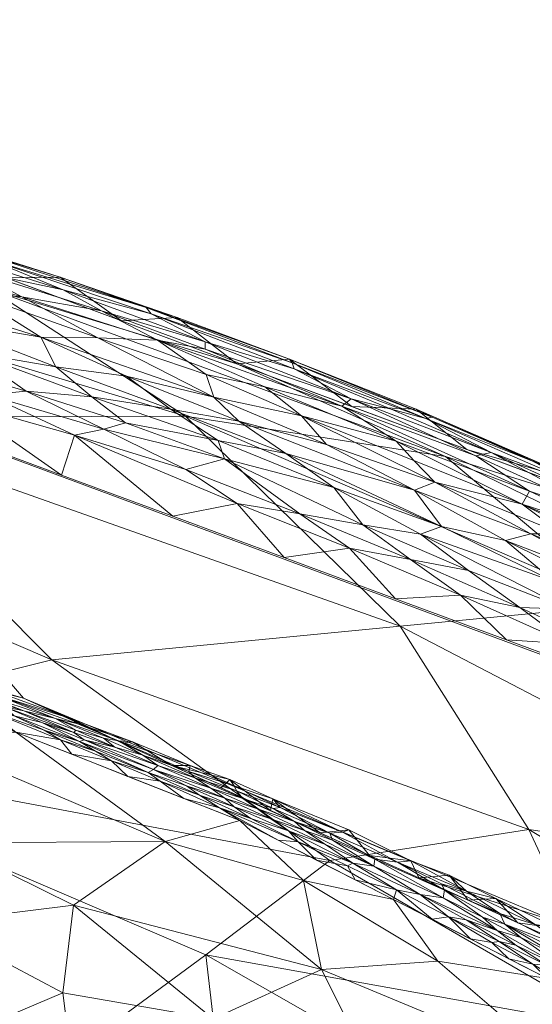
# Model space of a CAD drawing. Header units: millimetres. Extents: x -250 to 250, y 0 to 455.
# Tile 427 of 436: x 83 to 109, y 406 to 454. Entities that reach past the tile are written whole.
import ezdxf

# ---------------------------------------------------------------- set-up
doc = ezdxf.new("R2010")
doc.units = ezdxf.units.MM
doc.layers.add('A-GENM', color=13, linetype='Continuous')

# ---------------------------------------------------------------- blocks, each defined once
blk = doc.blocks.new('MODEL_CYT020I0-1CAAULS00 - MODEL_CYT020I0-1CAAULS00-451886-Preview')
at = {"layer": 'A-GENM', "lineweight": 9}
mesh = blk.add_polyface(dxfattribs=at)
corners = [(241.311, -239.972), (238.716, -193.236), (225.541, -148.337), (202.644, -107.541), (171.531, -72.61), (133.985, -44.705), (91.793, -24.487), (46.621, -12.28), (0, -8.186), (-46.621, -12.28), (-91.793, -24.488), (-133.985, -44.705), (-171.531, -72.61), (-202.644, -107.541), (-225.541, -148.337), (-238.716, -193.236), (-241.311, -239.972), (-233.019, -285.803), (-214.52, -328.533), (-187.187, -366.218), (-152.693, -397.479), (-112.784, -421.45), (-69.13, -437.641), (-23.285, -445.804), (23.285, -445.804), (69.13, -437.641), (112.784, -421.45), (152.693, -397.479), (187.187, -366.218), (214.521, -328.533), (233.019, -285.803), (-157.408, -378.77), (-175.221, -361.913), (-190.994, -343.134), (-204.438, -322.625), (-215.278, -300.628), (-223.27, -277.444), (-228.218, -253.426), (-229.996, -228.968), (-228.555, -204.488), (-223.934, -180.405), (-216.253, -157.117), (-205.701, -134.981), (-192.524, -114.312), (-175.889, -94.163), (-156.924, -76.188), (-135.982, -60.561), (-113.404, -47.405), (-89.518, -36.805), (-64.636, -28.817), (-39.056, -23.475), (-13.063, -20.8), (13.067, -20.8), (39.06, -23.476), (64.638, -28.817), (89.517, -36.805), (113.401, -47.404), (135.978, -60.559), (156.921, -76.185), (175.886, -94.16), (192.524, -114.312), (205.701, -134.981), (216.253, -157.117), (223.934, -180.405), (228.555, -204.488), (229.996, -228.968), (228.218, -253.426), (223.27, -277.444), (215.278, -300.628), (204.438, -322.625), (190.994, -343.134), (175.221, -361.913), (157.408, -378.77), (134.599, -395.71), (109.883, -409.722), (83.675, -420.7), (56.374, -428.579), (28.359, -433.318), (0, -434.9), (-28.359, -433.318), (-56.374, -428.579), (-83.675, -420.7), (-109.883, -409.722), (-134.599, -395.71)]
mesh.append_faces([[corners[k] for k in face] for face in [(34, 18, 33), (32, 19, 31), (38, 16, 37), (43, 13, 42), (45, 12, 44), (48, 10, 47), (50, 9, 49), (77, 24, 76), (71, 28, 70), (53, 7, 52), (62, 2, 61), (58, 4, 57), (60, 3, 59)]], dxfattribs={"vtx0": -1, "vtx1": -1})
mesh.append_faces([[corners[k] for k in face] for face in [(18, 34, 35), (19, 32, 33, 18), (37, 16, 17, 36), (23, 79, 80), (20, 83, 31, 19), (83, 20, 21, 82), (40, 14, 15, 39), (14, 40, 41), (42, 13, 14, 41), (13, 43, 44, 12), (12, 45, 46, 11), (11, 46, 47, 10), (10, 48, 49, 9), (9, 50, 51, 8), (25, 75, 76, 24), (75, 25, 26, 74), (28, 71, 72), (29, 69, 70, 28), (0, 65, 66, 30), (65, 0, 1, 64), (6, 54, 55), (5, 56, 57, 4), (6, 55, 56, 5), (52, 7, 8, 51), (7, 53, 54, 6), (2, 62, 63, 1), (1, 63, 64), (4, 58, 59, 3), (3, 60, 61, 2)]], dxfattribs={"vtx0": -1, "vtx2": -1})
mesh.append_faces([[corners[k] for k in face] for face in [(67, 68, 30), (66, 67, 30), (77, 78, 24)]], dxfattribs={"vtx1": -1, "vtx2": -1})
mesh.append_faces([[corners[k] for k in face] for face in [(35, 36, 17, 18), (80, 81, 22, 23), (78, 79, 23, 24), (81, 82, 21, 22), (38, 39, 15, 16), (72, 73, 27, 28), (73, 74, 26, 27), (68, 69, 29, 30)]], dxfattribs={"vtx1": -1, "vtx3": -1})
mesh = blk.add_polyface(dxfattribs=at)
corners = [(-79.122, -409.683, -41.769), (-80.461, -404.08, -49.732), (-85.598, -406.252, -42.544), (-118.242, -378.871, -51.835), (-123.897, -385.774, -36.521), (-112.642, -386.924, -47.182), (-103.989, -407.817, -18.788), (-97.396, -411.767, -17.167), (-98.287, -407.41, -28.006), (-91.149, -384.542, -67.165), (-94.002, -376.868, -73.268), (-100.567, -383.334, -61.881), (-101.818, -410.834, -10.001), (-90.609, -413.678, -21.746), (-94.271, -414.702, -10.001), (-83.288, -419.034, -10.001), (-109.87, -379.42, -58.821), (-110.287, -402.43, -23.442), (-101.416, -401.146, -36.847), (-110.08, -398.958, -31.119), (-108.61, -395.162, -39.33), (-84.78, -392.25, -62.495), (-94.827, -391.099, -57.012), (-100.635, -394.413, -48.012), (-82.132, -373.015, -83.815), (-81.948, -381.264, -76.085), (-76.81, -375.384, -84.341), (-117.625, -391.958, -34.364), (-75.221, -389.582, -71.006), (-86.277, -400.82, -50.365), (-81.211, -397.992, -57.632), (-92.978, -404.981, -38.36), (-87.564, -370.938, -82.74), (-105.395, -388.459, -51.848), (-86.118, -410.562, -34.274), (-79.916, -413.604, -33.696), (-79.424, -418.428, -21.971), (-122.359, -394.079, -23.902), (-115.856, -397.874, -25.609), (-109.365, -406.966, -10), (-117.016, -402.136, -10), (-119.249, -398.912, -17.399), (-111.005, -370.365, -67.386), (-92.257, -397.942, -49.947), (-105.013, -373.725, -68.715), (-98.298, -370.464, -76.599)]
mesh.append_faces([[corners[k] for k in face] for face in [(39, 17, 40), (14, 7, 12)]], dxfattribs={"vtx0": -1, "vtx1": -1})
mesh.append_faces([[corners[k] for k in face] for face in [(0, 1, 2), (3, 4, 5), (6, 7, 8), (9, 10, 11), (7, 6, 12), (3, 5, 16), (17, 18, 19), (19, 18, 20), (21, 9, 22), (18, 23, 20), (24, 25, 26), (27, 5, 4), (21, 28, 25), (9, 21, 25), (29, 1, 30), (18, 8, 31), (32, 9, 25), (33, 22, 11), (31, 34, 2), (13, 34, 8), (35, 13, 36), (37, 38, 27), (41, 38, 37), (40, 17, 41), (38, 41, 17), (17, 19, 38), (19, 27, 38), (27, 20, 5), (33, 20, 23), (3, 16, 42), (18, 17, 8), (27, 19, 20), (31, 8, 34), (23, 18, 43), (22, 23, 43), (23, 22, 33), (29, 2, 1), (43, 18, 31), (33, 16, 5), (13, 15, 36), (6, 17, 39), (13, 7, 14), (17, 6, 8), (30, 28, 21), (21, 22, 43), (11, 22, 9), (11, 44, 16), (8, 7, 13), (29, 21, 43), (21, 29, 30), (31, 29, 43), (31, 2, 29), (34, 35, 0), (34, 0, 2), (13, 35, 34), (11, 10, 45), (9, 32, 10), (16, 33, 11), (20, 33, 5)]], dxfattribs={"vtx0": -1, "vtx1": -1, "vtx2": -1})
mesh.append_faces([[corners[k] for k in face] for face in [(13, 14, 15), (6, 39, 12)]], dxfattribs={"vtx0": -1, "vtx2": -1})
mesh = blk.add_polyface(dxfattribs=at)
corners = [(-68.622, -405.302, -93.146), (-43.703, -414.837, -89.022), (-68.464, -418.45, -77.081), (-85.06, -422.574, -63.062), (-67.586, -430.078, -59.43), (-73.22, -434.443, -47.735), (-58.592, -397.831, -103.875), (-41.732, -404.042, -101.369), (-47.187, -448.912, -22.142), (-64.497, -445.998, -18.517), (-66.905, -441.908, -32.704), (-45.971, -386.653, -116.853), (-85.085, -402.583, -89.949), (-78.125, -395.628, -100.059), (-29.869, -411.311, -95.525), (-59.921, -382.269, -117.594), (-41.044, -370.832, -130.087), (-24.097, -453.941, -8.651), (-47.82, -449.714, -8.643), (-24.535, -448.64, -34.427), (-45.57, -443.554, -41.043), (-48.06, -434.792, -58.909), (-30.064, -438.01, -57.951), (-42.612, -424.86, -76.287), (-79.363, -370.816, -121.334), (-71.109, -387.863, -109.742), (-84.898, -380.002, -112.067), (-81.962, -440.766, -20.339), (-91.606, -434.523, -31.956), (-71.543, -445.487, -8.634)]
mesh.append_faces([[corners[k] for k in face] for face in [(29, 9, 18)]], dxfattribs={"vtx0": -1, "vtx1": -1})
mesh.append_faces([[corners[k] for k in face] for face in [(0, 1, 2), (3, 4, 5), (6, 7, 0), (8, 9, 10), (11, 7, 6), (12, 13, 0), (7, 14, 1), (15, 11, 6), (11, 15, 16), (19, 8, 20), (20, 21, 22), (5, 21, 20), (4, 2, 23), (10, 5, 20), (4, 23, 21), (24, 25, 26), (26, 25, 13), (23, 22, 21), (2, 1, 23), (0, 7, 1), (10, 9, 27), (10, 27, 28), (9, 29, 27), (5, 10, 28), (8, 10, 20), (2, 12, 0), (13, 25, 6), (13, 6, 0), (6, 25, 15), (24, 15, 25), (2, 4, 3), (21, 5, 4), (18, 9, 8)]], dxfattribs={"vtx0": -1, "vtx1": -1, "vtx2": -1})
mesh.append_faces([[corners[k] for k in face] for face in [(8, 17, 18)]], dxfattribs={"vtx0": -1, "vtx2": -1})
mesh = blk.add_polyface(dxfattribs=at)
corners = [(-157.408, -378.77), (-134.599, -395.71), (-109.883, -409.722), (-83.675, -420.7), (-56.374, -428.579), (-28.359, -433.318), (0, -434.9), (0, -434.9, -7), (-42.435, -431.342, -7), (-83.672, -420.701, -7), (-122.449, -403.092, -7), (-157.408, -378.77, -7), (-157.408, -378.77, -3.5), (-134.093, -394.99, -7), (-12.927, -434.179), (-21.218, -433.121, -7), (-42.367, -430.949), (-63.053, -426.022, -7), (-103.06, -411.897, -7)]
mesh.append_faces([[corners[k] for k in face] for face in [(4, 17, 3), (16, 8, 4), (15, 14, 7), (18, 3, 9), (13, 1, 10), (9, 3, 17)]], dxfattribs={"vtx0": -1, "vtx1": -1})
mesh.append_faces([[corners[k] for k in face] for face in [(12, 1, 13)]], dxfattribs={"vtx0": -1, "vtx1": -1, "vtx2": -1})
mesh.append_faces([[corners[k] for k in face] for face in [(15, 5, 14), (5, 15, 8), (4, 8, 17), (18, 2, 3)]], dxfattribs={"vtx0": -1, "vtx2": -1})
mesh.append_faces([[corners[k] for k in face] for face in [(0, 1, 12)]], dxfattribs={"vtx1": -1})
mesh.append_faces([[corners[k] for k in face] for face in [(16, 5, 8), (18, 10, 2), (1, 2, 10)]], dxfattribs={"vtx1": -1, "vtx2": -1})
mesh.append_faces([[corners[k] for k in face] for face in [(14, 6, 7), (13, 11, 12)]], dxfattribs={"vtx2": -1})
mesh = blk.add_polyface(dxfattribs=at)
corners = [(-81.962, -440.766, -20.339), (-94.127, -437.084, -8.621), (-104.358, -432.532, -20.348), (-108.457, -414.266, -61.041), (-129.537, -401.566, -63.393), (-113.011, -404.464, -72.341), (-85.06, -422.574, -63.062), (-102.137, -424.232, -47.747), (-133.525, -391.541, -73.746), (-134.347, -381.55, -84.677), (-118.8, -393.193, -82.564), (-73.22, -434.443, -47.735), (-98.686, -412.742, -70.106), (-68.464, -418.45, -77.081), (-92.604, -408.126, -79.789), (-94.406, -392.639, -96.499), (-85.085, -402.583, -89.949), (-91.606, -434.523, -31.956), (-113.025, -425.273, -33.082), (-126.369, -411.611, -49.368), (-78.125, -395.628, -100.059), (-98.773, -381.709, -105.02), (-110.483, -385.38, -95.83), (-137.343, -416.232, -8.595), (-125.732, -422.136, -21.465), (-116.711, -428.681, -8.608), (-133.549, -414.065, -34.228), (-71.543, -445.487, -8.634), (-84.898, -380.002, -112.067)]
mesh.append_faces([[corners[k] for k in face] for face in [(23, 24, 25), (1, 0, 27)]], dxfattribs={"vtx0": -1, "vtx1": -1})
mesh.append_faces([[corners[k] for k in face] for face in [(0, 1, 2), (3, 4, 5), (3, 6, 7), (8, 9, 10), (11, 7, 6), (6, 12, 13), (14, 10, 15), (14, 15, 16), (12, 3, 5), (10, 14, 5), (7, 11, 17), (18, 17, 2), (3, 19, 4), (13, 14, 16), (20, 16, 15), (21, 15, 22), (15, 10, 22), (9, 22, 10), (7, 18, 19), (8, 5, 4), (7, 19, 3), (18, 24, 26), (2, 25, 24), (19, 18, 26), (7, 17, 18), (18, 2, 24), (2, 17, 0), (12, 5, 14), (8, 10, 5), (13, 12, 14), (6, 3, 12), (28, 20, 15)]], dxfattribs={"vtx0": -1, "vtx1": -1, "vtx2": -1})
mesh.append_faces([[corners[k] for k in face] for face in [(1, 25, 2)]], dxfattribs={"vtx1": -1, "vtx2": -1})
mesh = blk.add_polyface(dxfattribs=at)
corners = [(-108.761, -409.616, -7.687), (-107.028, -410.148, -8.041), (-110.536, -408.36, -8.041), (-105.391, -411.243, -7.716), (-106.829, -410.875, -7.353), (-107.006, -408.776, -9.498), (-108.644, -407.67, -9.712), (-109.326, -407.61, -9.405), (-110.521, -406.549, -9.775), (-110.681, -407.959, -8.358), (-107.271, -409.629, -8.465), (-110.218, -407.875, -8.679), (-108.064, -408.967, -8.727), (-106.189, -409.967, -8.693), (-106.908, -409.319, -8.988), (-107.819, -408.603, -9.231), (-105.379, -409.843, -9.278), (-110.364, -407.35, -9.106), (-104.516, -409.99, -9.606), (-105.485, -410.796, -7), (-104.552, -412.028, -7.266), (-107.478, -407.933, -10), (-106.633, -408.719, -9.763), (-107.908, -409.695, -7), (-109.912, -409.409, -7.308), (-104.311, -411.288, -8.264), (-109.365, -406.966, -10), (-105.591, -408.9, -10.001), (-110.331, -408.595, -7), (-104.259, -410.909, -8.726)]
mesh.append_faces([[corners[k] for k in face] for face in [(19, 4, 23), (21, 22, 27)]], dxfattribs={"vtx0": -1, "vtx1": -1})
mesh.append_faces([[corners[k] for k in face] for face in [(0, 1, 2), (3, 1, 0), (0, 4, 3), (5, 6, 7), (7, 6, 8), (9, 10, 11), (12, 11, 10), (12, 13, 14), (5, 15, 16), (12, 17, 11), (7, 15, 5), (18, 5, 16), (19, 20, 4), (21, 6, 22), (4, 0, 24), (4, 24, 23), (25, 10, 1), (2, 1, 10), (6, 5, 22), (15, 17, 14), (26, 8, 6), (17, 15, 7), (14, 16, 15), (18, 22, 5), (10, 9, 2), (13, 12, 10), (17, 12, 14), (25, 13, 10), (14, 13, 29)]], dxfattribs={"vtx0": -1, "vtx1": -1, "vtx2": -1})
mesh.append_faces([[corners[k] for k in face] for face in [(21, 26, 6), (28, 23, 24)]], dxfattribs={"vtx1": -1, "vtx2": -1})
mesh = blk.add_polyface(dxfattribs=at)
corners = [(-104.311, -411.288, -8.264), (-100.9, -412.816, -8.387), (-104.259, -410.909, -8.726), (-103.061, -411.896, -7), (-102.659, -412.728, -7.479), (-104.552, -412.028, -7.266), (-103.125, -411.084, -9.175), (-106.908, -409.319, -8.988), (-102.018, -412.667, -7.92), (-99.32, -414.129, -7.617), (-100.853, -412.465, -8.853), (-105.391, -411.243, -7.716), (-106.829, -410.875, -7.353), (-99.931, -411.801, -10.001), (-101.967, -411.311, -9.588), (-99.557, -412.49, -9.605), (-100.638, -412.997, -7), (-98.69, -414.079, -8.063), (-99.817, -412.614, -9.29), (-104.516, -409.99, -9.606), (-105.379, -409.843, -9.278), (-105.591, -408.9, -10.001), (-106.633, -408.719, -9.763), (-106.189, -409.967, -8.693), (-98.827, -413.743, -8.43), (-104.17, -411.608, -7.972), (-99.617, -414.245, -7.285), (-107.028, -410.148, -8.041), (-103.705, -409.867, -10.001), (-101.818, -410.834, -10.001), (-105.485, -410.796, -7)]
mesh.append_faces([[corners[k] for k in face] for face in [(28, 14, 29), (3, 5, 30)]], dxfattribs={"vtx0": -1, "vtx1": -1})
mesh.append_faces([[corners[k] for k in face] for face in [(0, 1, 2), (3, 4, 5), (2, 6, 7), (8, 4, 9), (2, 10, 6), (5, 11, 12), (0, 8, 1), (13, 14, 15), (1, 8, 17), (18, 6, 10), (19, 20, 6), (21, 22, 19), (2, 23, 0), (10, 2, 1), (10, 1, 24), (8, 25, 11), (4, 8, 11), (14, 18, 15), (14, 6, 18), (4, 16, 26), (11, 25, 27), (20, 7, 6), (19, 6, 14), (14, 28, 19), (4, 26, 9), (8, 0, 25), (27, 25, 0), (11, 5, 4)]], dxfattribs={"vtx0": -1, "vtx1": -1, "vtx2": -1})
mesh.append_faces([[corners[k] for k in face] for face in [(4, 3, 16)]], dxfattribs={"vtx0": -1, "vtx2": -1})
mesh.append_faces([[corners[k] for k in face] for face in [(13, 29, 14), (28, 21, 19)]], dxfattribs={"vtx1": -1, "vtx2": -1})
mesh = blk.add_polyface(dxfattribs=at)
corners = [(-95.894, -415.773, -7.385), (-93.994, -416.401, -7.635), (-96.252, -415.339, -7.798), (-99.32, -414.129, -7.617), (-99.617, -414.245, -7.285), (-97.145, -413.651, -9.598), (-99.817, -412.614, -9.29), (-96.67, -414.194, -9.16), (-95.15, -415.268, -8.601), (-95.798, -414.782, -8.888), (-97.448, -414.207, -8.652), (-100.853, -412.465, -8.853), (-98.482, -413.525, -8.931), (-98.827, -413.743, -8.43), (-98.69, -414.079, -8.063), (-96.956, -414.662, -8.326), (-94.003, -415.376, -9.19), (-102.018, -412.667, -7.92), (-94.82, -414.802, -9.493), (-93.277, -415.331, -9.741), (-96.158, -413.735, -10.001), (-99.557, -412.49, -9.605), (-98.214, -414.097, -7), (-95.791, -415.198, -7), (-94.423, -415.78, -8.308), (-95.909, -415.292, -8.083), (-100.638, -412.997, -7), (-98.044, -412.768, -10.001), (-94.113, -416.159, -7.933), (-100.9, -412.816, -8.387), (-99.931, -411.801, -10.001)]
mesh.append_faces([[corners[k] for k in face] for face in [(0, 1, 2), (3, 4, 0), (5, 6, 7), (8, 9, 10), (11, 10, 12), (11, 12, 6), (13, 14, 15), (7, 9, 16), (14, 17, 3), (7, 16, 18), (19, 20, 5), (6, 5, 21), (3, 2, 14), (2, 3, 0), (15, 24, 8), (15, 25, 24), (0, 4, 22), (9, 12, 10), (6, 12, 7), (15, 8, 10), (9, 7, 12), (7, 18, 5), (5, 27, 21), (13, 15, 10), (25, 14, 2), (14, 25, 15), (28, 25, 2), (11, 13, 10), (14, 13, 29)]], dxfattribs={"vtx0": -1, "vtx1": -1, "vtx2": -1})
mesh.append_faces([[corners[k] for k in face] for face in [(0, 22, 23), (4, 26, 22), (21, 27, 30)]], dxfattribs={"vtx0": -1, "vtx2": -1})
mesh.append_faces([[corners[k] for k in face] for face in [(20, 27, 5)]], dxfattribs={"vtx1": -1, "vtx2": -1})
mesh = blk.add_polyface(dxfattribs=at)
corners = [(-95.15, -415.268, -8.601), (-94.423, -415.78, -8.308), (-92.852, -416.291, -8.556), (-93.54, -415.806, -8.847), (-90.048, -417.209, -8.979), (-94.271, -414.702, -10.001), (-96.158, -413.735, -10.001), (-93.277, -415.331, -9.741), (-92.078, -416.8, -8.262), (-92.299, -415.942, -9.472), (-94.82, -414.802, -9.493), (-95.894, -415.773, -7.385), (-95.791, -415.198, -7), (-93.789, -416.714, -7.276), (-94.113, -416.159, -7.933), (-96.252, -415.339, -7.798), (-93.994, -416.401, -7.635), (-94.003, -415.376, -9.19), (-91.669, -416.396, -9.187), (-91.844, -417.391, -7.451), (-91.784, -417.112, -7.952), (-95.909, -415.292, -8.083), (-90.944, -417.399, -7), (-95.798, -414.782, -8.888), (-90.254, -417.405, -8.505), (-89.513, -417.902, -8.166), (-91.525, -415.785, -10.001), (-90.366, -416.625, -9.722), (-89.79, -417.06, -9.409), (-97.145, -413.651, -9.598), (-93.367, -416.299, -7)]
mesh.append_faces([[corners[k] for k in face] for face in [(22, 13, 30)]], dxfattribs={"vtx0": -1, "vtx1": -1})
mesh.append_faces([[corners[k] for k in face] for face in [(0, 1, 2), (3, 0, 2), (3, 2, 4), (2, 1, 8), (9, 7, 10), (11, 12, 13), (14, 15, 16), (13, 16, 11), (17, 18, 9), (19, 20, 16), (14, 16, 20), (8, 14, 20), (21, 14, 1), (19, 13, 22), (23, 0, 3), (1, 14, 8), (4, 2, 24), (25, 8, 20), (24, 2, 8), (17, 23, 3), (18, 3, 4), (10, 17, 9), (26, 7, 27), (28, 27, 9), (18, 28, 9), (27, 7, 9), (3, 18, 17), (29, 10, 7), (16, 13, 19)]], dxfattribs={"vtx0": -1, "vtx1": -1, "vtx2": -1})
mesh.append_faces([[corners[k] for k in face] for face in [(13, 12, 30)]], dxfattribs={"vtx0": -1, "vtx2": -1})
mesh.append_faces([[corners[k] for k in face] for face in [(5, 6, 7), (26, 5, 7)]], dxfattribs={"vtx1": -1, "vtx2": -1})
mesh = blk.add_polyface(dxfattribs=at)
corners = [(-87.986, -417.621, -9.743), (-89.79, -417.06, -9.409), (-87.199, -418.101, -9.469), (-90.048, -417.209, -8.979), (-90.254, -417.405, -8.505), (-86.643, -418.658, -8.857), (-89.513, -417.902, -8.166), (-88.323, -418.612, -7.735), (-87.6, -418.736, -8.019), (-85.238, -419.706, -7.879), (-86.241, -419.126, -8.27), (-89.019, -418.557, -7.349), (-88.52, -418.5, -7), (-86.029, -419.693, -7.326), (-88.151, -418.303, -8.415), (-92.078, -416.8, -8.262), (-86.097, -419.6, -7), (-83.673, -420.701, -7), (-86.137, -419.009, -8.57), (-91.784, -417.112, -7.952), (-91.844, -417.391, -7.451), (-90.944, -417.399, -7), (-88.779, -416.868, -10.001), (-90.366, -416.625, -9.722), (-91.525, -415.785, -10.001), (-86.034, -417.951, -10.001), (-86.416, -418.575, -9.179), (-86.285, -419.453, -7.609), (-85.478, -418.664, -9.715), (-84.689, -419.133, -9.416), (-91.669, -416.396, -9.187)]
mesh.append_faces([[corners[k] for k in face] for face in [(22, 0, 25)]], dxfattribs={"vtx0": -1, "vtx1": -1})
mesh.append_faces([[corners[k] for k in face] for face in [(0, 1, 2), (3, 4, 5), (6, 7, 8), (8, 9, 10), (11, 12, 13), (6, 14, 4), (15, 6, 4), (5, 14, 18), (19, 20, 7), (20, 21, 11), (10, 14, 8), (0, 22, 23), (11, 7, 20), (3, 5, 26), (11, 13, 27), (7, 6, 19), (6, 8, 14), (18, 14, 10), (5, 4, 14), (23, 1, 0), (26, 1, 3), (28, 0, 2), (0, 28, 25), (26, 29, 2), (26, 2, 1), (1, 30, 3), (27, 9, 7), (9, 8, 7), (11, 27, 7)]], dxfattribs={"vtx0": -1, "vtx1": -1, "vtx2": -1})
mesh.append_faces([[corners[k] for k in face] for face in [(23, 22, 24)]], dxfattribs={"vtx0": -1, "vtx2": -1})
mesh.append_faces([[corners[k] for k in face] for face in [(13, 12, 16, 17)]], dxfattribs={"vtx0": -1, "vtx3": -1})
mesh.append_faces([[corners[k] for k in face] for face in [(21, 12, 11)]], dxfattribs={"vtx1": -1, "vtx2": -1})
mesh = blk.add_polyface(dxfattribs=at)
corners = [(-83.21, -419.835, -9.157), (-82.729, -420.266, -8.638), (-80.036, -421.133, -8.888), (-80.787, -421.043, -8.486), (-86.416, -418.575, -9.179), (-84.689, -419.133, -9.416), (-85.238, -419.706, -7.879), (-81.348, -420.977, -8.187), (-83.677, -420.07, -8.316), (-86.643, -418.658, -8.857), (-86.137, -419.009, -8.57), (-84.561, -419.505, -8.784), (-81.907, -420.113, -9.607), (-78.931, -421.191, -9.668), (-80.542, -420.117, -10.002), (-82.272, -421.039, -7.329), (-86.029, -419.693, -7.326), (-83.673, -420.701, -7), (-79.267, -421.232, -9.295), (-85.478, -418.664, -9.715), (-87.199, -418.101, -9.469), (-78.825, -422.078, -7.664), (-80.09, -421.827, -7.243), (-81.096, -421.366, -7), (-86.285, -419.453, -7.609), (-82.349, -420.838, -7.71), (-79.996, -421.565, -7.931), (-83.288, -419.034, -10.001), (-86.241, -419.126, -8.27), (-86.034, -417.951, -10.001)]
mesh.append_faces([[corners[k] for k in face] for face in [(0, 1, 2), (1, 3, 2), (4, 0, 5), (6, 7, 8), (9, 10, 11), (12, 13, 14), (15, 16, 17), (18, 12, 0), (5, 19, 20), (21, 15, 22), (7, 3, 8), (22, 15, 23), (6, 24, 25), (25, 16, 15), (15, 21, 25), (25, 26, 7), (8, 10, 28), (11, 10, 1), (1, 0, 11), (4, 11, 0), (5, 12, 19), (12, 27, 19), (12, 5, 0), (4, 9, 11), (7, 6, 25), (0, 2, 18), (8, 3, 1), (10, 8, 1), (6, 8, 28), (25, 24, 16)]], dxfattribs={"vtx0": -1, "vtx1": -1, "vtx2": -1})
mesh.append_faces([[corners[k] for k in face] for face in [(17, 23, 15), (14, 27, 12), (27, 29, 19)]], dxfattribs={"vtx1": -1, "vtx2": -1})
mesh = blk.add_polyface(dxfattribs=at)
corners = [(-105.849, -432.574, -4.228), (-112.997, -429.321, -4.114), (-106.611, -432.733, -5.191), (-107.301, -428.424, -1.01), (-108.554, -428.746, -1.509), (-102.841, -430.89, -1.311), (-108.488, -430.845, -3.379), (-101.942, -433.29, -2.971), (-108.119, -430.209, -2.502), (-114.094, -429.339, -5.114), (-109.706, -426.395, -0.597), (-115.961, -423.047, -0.462), (-115.096, -424.572, -0.886), (-114.314, -426.39, -1.707), (-113.647, -425.983, -1.253), (-110.379, -425.061, -0.285), (-110.41, -423.352, -0.024), (-108.017, -425.144, -0.096), (-105.098, -425.742, -0.024), (-103.84, -431.276, -1.848), (-102.811, -432.349, -2.379), (-113.328, -422.683, -0.096), (-116.251, -422.033, -0.232), (-108.628, -432.317, -6.767), (-103.402, -434.401, -6.107), (-110.894, -431.143, -6.043), (-115.979, -428.94, -6.717), (-111.471, -431.132, -7.448), (-103.72, -434.474, -7.188), (-110.075, -428.744, -1.993), (-113.807, -428.37, -3.311), (-117.363, -426.264, -2.851), (-104.165, -429.105, -0.702), (-103.135, -428.735, -0.416), (-107.366, -423.55), (-115.764, -426.404, -2.249), (-115.695, -420.827, -0.024), (-112.826, -421.529), (-102.644, -427.492, -0.097), (-105.495, -426.946, -0.216), (-111.065, -430.781, -8.611), (-105.419, -432.882, -8.614), (-116.726, -428.697, -7.831), (-102.92, -434.85, -7.956)]
mesh.append_faces([[corners[k] for k in face] for face in [(37, 16, 34)]], dxfattribs={"vtx0": -1, "vtx1": -1})
mesh.append_faces([[corners[k] for k in face] for face in [(0, 1, 2), (3, 4, 5), (6, 7, 8), (1, 9, 2), (10, 11, 12), (13, 4, 14), (11, 10, 15), (16, 17, 18), (19, 8, 20), (15, 21, 22), (6, 1, 0), (23, 24, 25), (23, 26, 27), (24, 23, 28), (2, 9, 25), (24, 2, 25), (28, 23, 27), (19, 4, 29), (30, 8, 31), (6, 30, 1), (10, 12, 3), (32, 10, 3), (33, 15, 10), (34, 16, 18), (31, 8, 35), (29, 35, 8), (13, 29, 4), (3, 12, 14), (5, 4, 19), (3, 14, 4), (10, 32, 33), (17, 16, 21), (15, 17, 21), (36, 16, 37), (17, 38, 18), (21, 16, 36), (17, 15, 39), (17, 39, 38), (33, 39, 15), (35, 29, 13), (19, 29, 8), (8, 30, 6), (42, 40, 27), (26, 23, 25), (43, 27, 41), (27, 43, 28)]], dxfattribs={"vtx0": -1, "vtx1": -1, "vtx2": -1})
mesh.append_faces([[corners[k] for k in face] for face in [(40, 41, 27)]], dxfattribs={"vtx1": -1, "vtx2": -1})
mesh = blk.add_polyface(dxfattribs=at)
corners = [(-105.098, -425.742, -0.024), (-99.65, -428.051, -0.024), (-101.906, -425.57), (-102.644, -427.492, -0.097), (-100.304, -429.188, -0.227), (-97.228, -429.729, -0.1), (-102.841, -430.89, -1.311), (-94.23, -434.269, -1.289), (-96.535, -432.685, -0.912), (-101.942, -433.29, -2.971), (-99.283, -434.998, -3.789), (-95.511, -435.953, -3.118), (-96.951, -436.83, -5.634), (-99.745, -435.367, -4.738), (-101.706, -434.858, -5.375), (-103.402, -434.401, -6.107), (-108.488, -430.845, -3.379), (-92.58, -438.151, -4.858), (-98.525, -433.13, -1.621), (-98.886, -431.018, -0.596), (-104.165, -429.105, -0.702), (-93.533, -432.431, -0.375), (-107.366, -423.55), (-93.208, -433.327, -0.639), (-103.72, -434.474, -7.188), (-96.718, -437.302, -7.658), (-96.847, -437.129, -6.617), (-106.611, -432.733, -5.191), (-105.849, -432.574, -4.228), (-102.92, -434.85, -7.956), (-99.773, -434.983, -8.618), (-94.127, -437.084, -8.621), (-105.419, -432.882, -8.614), (-90.247, -438.246, -3.588), (-102.811, -432.349, -2.379), (-108.119, -430.209, -2.502), (-97.305, -434.528, -2.349), (-92.634, -436.556, -2.602), (-93, -435.447, -1.766), (-105.495, -426.946, -0.216), (-103.135, -428.735, -0.416), (-103.84, -431.276, -1.848), (-107.301, -428.424, -1.01), (-94.155, -430.239, -0.025), (-96.446, -427.591), (-92.574, -437.796, -4.18)]
mesh.append_faces([[corners[k] for k in face] for face in [(0, 1, 2), (3, 4, 5), (6, 7, 8), (9, 10, 11), (12, 13, 14), (14, 15, 12), (16, 10, 9), (12, 17, 13), (18, 7, 6), (19, 20, 8), (5, 4, 21), (8, 23, 19), (24, 25, 26), (15, 24, 26), (27, 13, 28), (15, 26, 12), (29, 25, 24), (10, 28, 13), (28, 10, 16), (11, 10, 33), (9, 34, 35), (36, 9, 11), (37, 36, 11), (36, 38, 18), (39, 40, 4), (18, 6, 41), (20, 6, 8), (36, 18, 41), (18, 38, 7), (21, 4, 19), (21, 19, 23), (20, 19, 40), (20, 42, 6), (5, 1, 3), (43, 1, 5), (43, 44, 1), (0, 3, 1), (39, 4, 3), (4, 40, 19), (13, 45, 10), (25, 29, 30), (9, 36, 34), (36, 41, 34), (13, 27, 14), (15, 14, 27)]], dxfattribs={"vtx0": -1, "vtx1": -1, "vtx2": -1})
mesh.append_faces([[corners[k] for k in face] for face in [(29, 32, 30)]], dxfattribs={"vtx0": -1, "vtx2": -1})
mesh.append_faces([[corners[k] for k in face] for face in [(2, 22, 0), (30, 31, 25), (44, 2, 1)]], dxfattribs={"vtx1": -1, "vtx2": -1})
mesh = blk.add_polyface(dxfattribs=at)
corners = [(-96.847, -437.129, -6.617), (-96.718, -437.302, -7.658), (-89.682, -439.832, -7.124), (-89.931, -439.537, -6.052), (-85.464, -441.318, -7.823), (-81.46, -442.557, -7.102), (-81.986, -442.191, -6.061), (-85.611, -440.7, -5.135), (-92.58, -438.151, -4.858), (-87.496, -439.681, -4.344), (-93, -435.447, -1.766), (-97.305, -434.528, -2.349), (-92.634, -436.556, -2.602), (-91.626, -431.894, -0.103), (-87.606, -433.872, -0.198), (-86.175, -433.587, -0.069), (-93.208, -433.327, -0.639), (-87.017, -435.47, -0.608), (-88.663, -434.19, -0.37), (-94.155, -430.239, -0.025), (-90.986, -429.612), (-93.533, -432.431, -0.375), (-90.886, -434.856, -0.938), (-96.535, -432.685, -0.912), (-94.23, -434.269, -1.289), (-91.197, -439.347, -7.838), (-96.951, -436.83, -5.634), (-92.574, -437.796, -4.18), (-99.745, -435.367, -4.738), (-90.247, -438.246, -3.588), (-87.316, -438.358, -2.521), (-88.722, -436.47, -1.412), (-84.518, -438.392, -1.747), (-83.586, -440.356, -3.38), (-85.251, -436.932, -0.993), (-83.802, -435.738, -0.337), (-97.228, -429.729, -0.1), (-96.446, -427.591), (-94.127, -437.084, -8.621), (-88.481, -439.185, -8.624), (-82.835, -441.285, -8.627), (-99.283, -434.998, -3.789), (-85.526, -431.632), (-95.511, -435.953, -3.118)]
mesh.append_faces([[corners[k] for k in face] for face in [(37, 19, 20)]], dxfattribs={"vtx0": -1, "vtx1": -1})
mesh.append_faces([[corners[k] for k in face] for face in [(0, 1, 2), (2, 3, 0), (4, 5, 2), (6, 7, 3), (8, 7, 9), (10, 11, 12), (13, 14, 15), (16, 17, 18), (15, 19, 13), (20, 19, 15), (21, 14, 13), (22, 23, 24), (25, 4, 2), (6, 3, 2), (8, 26, 3), (27, 28, 8), (0, 3, 26), (8, 3, 7), (8, 9, 27), (12, 29, 30), (24, 10, 31), (10, 30, 32), (33, 30, 29), (9, 33, 29), (27, 9, 29), (31, 10, 32), (24, 31, 22), (32, 34, 31), (22, 31, 34), (17, 22, 34), (16, 23, 22), (18, 35, 14), (17, 16, 22), (13, 19, 36), (36, 21, 13), (21, 18, 14), (16, 18, 21), (17, 35, 18), (2, 1, 25), (38, 25, 1), (39, 4, 25), (29, 41, 27), (29, 12, 43), (10, 12, 30)]], dxfattribs={"vtx0": -1, "vtx1": -1, "vtx2": -1})
mesh.append_faces([[corners[k] for k in face] for face in [(25, 38, 39)]], dxfattribs={"vtx0": -1, "vtx2": -1})
mesh.append_faces([[corners[k] for k in face] for face in [(39, 40, 4), (42, 20, 15)]], dxfattribs={"vtx1": -1, "vtx2": -1})
mesh = blk.add_polyface(dxfattribs=at)
corners = [(-72.006, -441.479, -1.265), (-79.039, -439.337, -1.216), (-76.234, -440.986, -1.748), (-86.175, -433.587, -0.069), (-81.896, -435.562, -0.153), (-80.388, -435.212, -0.038), (-77.145, -443.363, -5.143), (-85.611, -440.7, -5.135), (-81.986, -442.191, -6.061), (-73.727, -444.762, -6.51), (-81.46, -442.557, -7.102), (-83.802, -435.738, -0.337), (-81.07, -437.65, -0.691), (-77.576, -437.569, -0.297), (-71.963, -444.348, -4.147), (-76.919, -442.294, -3.21), (-81.211, -441.629, -4.149), (-84.518, -438.392, -1.747), (-71.555, -439.28, -0.286), (-74.357, -437.758, -0.131), (-87.017, -435.47, -0.608), (-87.316, -438.358, -2.521), (-81.048, -440.555, -2.661), (-72.13, -437.599, -0.03), (-87.606, -433.872, -0.198), (-79.582, -443.19, -7.817), (-73.89, -444.854, -7.613), (-82.835, -441.285, -8.627), (-85.464, -441.318, -7.823), (-89.682, -439.832, -7.124), (-73.894, -444.523, -5.758), (-83.586, -440.356, -3.38), (-87.496, -439.681, -4.344), (-74.866, -442.194, -2.436), (-76.43, -439.467, -0.865), (-75.315, -439.052, -0.551), (-85.251, -436.932, -0.993), (-85.526, -431.632), (-74.607, -435.674), (-80.067, -433.653), (-77.189, -443.386, -8.631), (-71.543, -445.487, -8.634)]
mesh.append_faces([[corners[k] for k in face] for face in [(40, 25, 27), (37, 5, 39)]], dxfattribs={"vtx0": -1, "vtx1": -1})
mesh.append_faces([[corners[k] for k in face] for face in [(0, 1, 2), (3, 4, 5), (6, 7, 8), (9, 8, 10), (11, 12, 13), (14, 15, 16), (1, 17, 2), (13, 18, 19), (20, 12, 11), (17, 21, 22), (23, 5, 19), (3, 24, 4), (25, 26, 10), (27, 25, 28), (8, 29, 10), (10, 26, 9), (9, 30, 8), (16, 7, 6), (14, 16, 6), (15, 22, 31), (32, 7, 16), (28, 25, 10), (31, 16, 15), (22, 15, 33), (12, 1, 34), (12, 34, 35), (36, 17, 1), (2, 17, 22), (22, 33, 2), (21, 31, 22), (31, 32, 16), (12, 20, 36), (1, 12, 36), (12, 35, 13), (5, 37, 3), (4, 24, 11), (13, 4, 11), (4, 19, 5), (5, 23, 38), (1, 0, 34), (40, 26, 25), (8, 30, 6), (4, 13, 19), (35, 18, 13)]], dxfattribs={"vtx0": -1, "vtx1": -1, "vtx2": -1})
mesh.append_faces([[corners[k] for k in face] for face in [(26, 40, 41)]], dxfattribs={"vtx0": -1, "vtx2": -1})
mesh.append_faces([[corners[k] for k in face] for face in [(38, 39, 5)]], dxfattribs={"vtx1": -1, "vtx2": -1})

msp = doc.modelspace()

# ---------------------------------------------------------------- block references
at = {"layer": 'A-GENM', "lineweight": 9, "rotation": 180}
msp.add_blockref('MODEL_CYT020I0-1CAAULS00 - MODEL_CYT020I0-1CAAULS00-451886-Preview', (0, 0, 850), dxfattribs=at)

doc.saveas('drawing.dxf')
